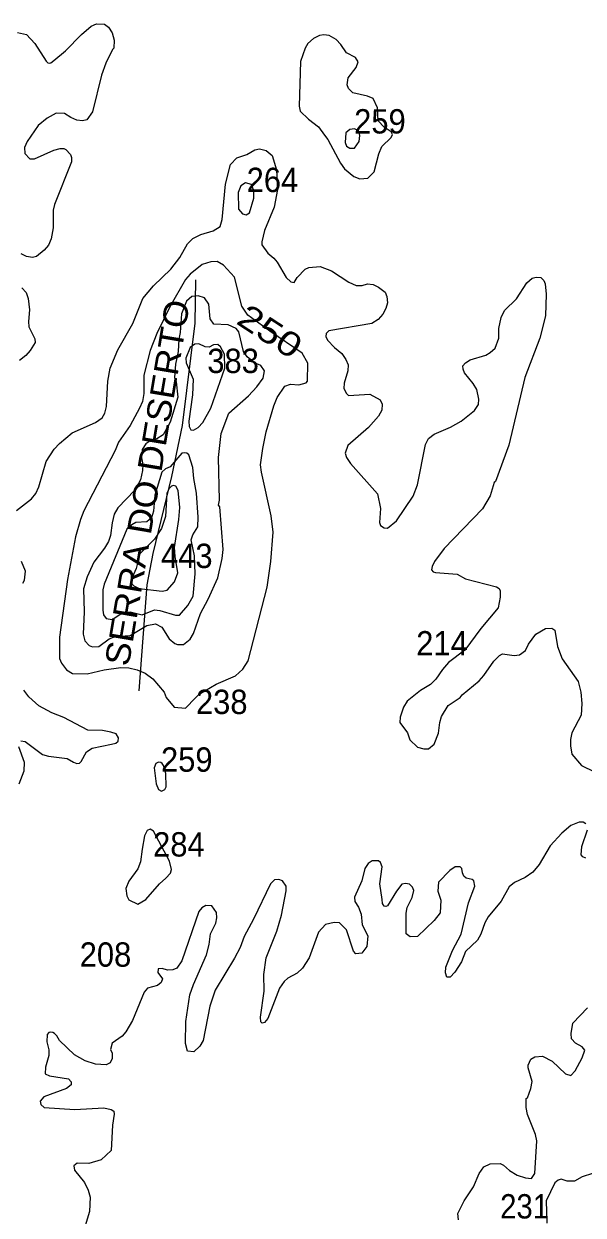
# Model space of a CAD drawing. Extents: x 499.9 to 555.3, y 9281.5 to 9336.8.
# Drawn here: x 535.9 to 539.58, y 9318.05 to 9325.88 of the extents above; entities that cross this region are included whole.
import ezdxf
from ezdxf.enums import TextEntityAlignment as Align

# ---------------------------------------------------------------- set-up
doc = ezdxf.new("R2010")
doc.units = 0
doc.header["$LTSCALE"] = 0.064
for name, color, linetype, lineweight in [('1', 7, 'Continuous', 25), ('2', 7, 'Continuous', 13), ('26', 7, 'Continuous', 25)]:
    doc.layers.add(name, color=color, linetype=linetype, lineweight=lineweight)
doc.layers.add('21', color=7, linetype='Continuous')
doc.layers.add('61', color=7, linetype='Continuous')

msp = doc.modelspace()

# ---------------------------------------------------------------- linework, layer by layer
at = {"layer": '1'}
for points in [[(538.1075, 9325.105), (538.1104, 9325.1438), (538.1044, 9325.173), (538.0766, 9325.1884), (538.0451, 9325.1829), (538.0202, 9325.161), (538.0158, 9325.0983), (538.0231, 9325.0754), (538.0457, 9325.0607), (538.0772, 9325.0615)], [(537.4137, 9324.7335), (537.4151, 9324.7816), (537.3985, 9324.8219), (537.3591, 9324.8336), (537.3284, 9324.8145), (537.3105, 9324.7704), (537.3133, 9324.6612), (537.3399, 9324.6292), (537.3634, 9324.6238), (537.3859, 9324.6354)], [(537.527, 9322.3442), (537.541, 9322.5377), (537.5283, 9322.6451), (537.4639, 9322.9319), (537.4585, 9322.9801), (537.4725, 9323.0868), (537.4955, 9323.1977), (537.5456, 9323.3669), (537.5682, 9323.4218), (537.6183, 9323.4967), (537.655, 9323.509), (537.7098, 9323.5047), (537.7589, 9323.5189), (537.7671, 9323.5292), (537.7703, 9323.6486), (537.7323, 9323.7128), (537.5202, 9323.858), (537.3739, 9323.9625), (537.3345, 9324.0232), (537.2884, 9324.2127), (537.2148, 9324.2917), (537.1741, 9324.3172), (537.1312, 9324.3131), (537.0757, 9324.2966), (536.9952, 9324.2335), (536.965, 9324.1969), (536.8616, 9324.0186), (536.7771, 9323.842), (536.732, 9323.7318), (536.692, 9323.5689), (536.6909, 9323.4485), (536.6817, 9323.3971), (536.6638, 9323.3529), (536.6004, 9323.2388), (536.5257, 9323.1289), (536.5029, 9323.0741), (536.2965, 9322.6771), (536.274, 9322.6202), (536.2419, 9322.5063), (536.19, 9322.2257), (536.1374, 9321.8469), (536.1375, 9321.7061), (536.1506, 9321.6768), (536.1839, 9321.6328), (536.2219, 9321.6089), (536.3179, 9321.6059), (536.431, 9321.633), (536.5392, 9321.6472), (536.5917, 9321.6456), (536.6485, 9321.6336), (536.7007, 9321.6105), (536.7499, 9321.5725), (536.8247, 9321.4848), (536.8389, 9321.4498), (536.8917, 9321.3873), (536.965, 9321.3802), (537.0318, 9321.449), (537.0544, 9321.4727), (537.1663, 9321.5377), (537.2934, 9321.5937), (537.3415, 9321.6371), (537.3764, 9321.6913), (537.5011, 9322.1764)], [(536.7558, 9320.5728), (536.7324, 9320.5861), (536.714, 9320.5761), (536.6956, 9320.541), (536.6806, 9320.4541), (536.6703, 9320.3709), (536.6515, 9320.3238), (536.5926, 9320.2434), (536.5727, 9320.1963), (536.5794, 9320.1482), (536.5927, 9320.1212), (536.6515, 9320.0927), (536.7045, 9320.1231), (536.7946, 9320.226), (536.8367, 9320.2622), (536.8668, 9320.2952), (536.8728, 9320.3208), (536.8594, 9320.3756)]]:
    msp.add_lwpolyline(points, close=True, dxfattribs=at)
at = {"layer": '2'}
for points in [[(535.8616, 9325.822), (535.92, 9325.8084), (535.974, 9325.7498), (536.0492, 9325.6321), (536.0598, 9325.6227), (536.0701, 9325.6203), (536.0807, 9325.6227), (536.1006, 9325.6384), (536.1766, 9325.7019), (536.2808, 9325.8078), (536.3445, 9325.862), (536.3808, 9325.8784), (536.4329, 9325.8763), (536.4582, 9325.8573), (536.4826, 9325.8201), (536.4967, 9325.7717), (536.4937, 9325.7176), (536.4845, 9325.7102), (536.4421, 9325.6198)], [(536.4421, 9325.6198), (536.4137, 9325.54), (536.3536, 9325.2999), (536.3169, 9325.2477), (536.2876, 9325.2411), (536.2504, 9325.2455)], [(536.2504, 9325.2455), (536.2106, 9325.2617), (536.1695, 9325.2898), (536.1152, 9325.2912), (536.0568, 9325.2573), (535.9957, 9325.2091), (535.9242, 9325.1054), (535.9073, 9325.066), (535.9088, 9325.0256), (535.9411, 9324.9914), (535.9716, 9324.9917), (536.1, 9325.048), (536.1412, 9325.0595), (536.1658, 9325.0593), (536.1787, 9325.0529), (536.2083, 9325.0203), (536.2166, 9324.9997), (536.2168, 9324.972), (536.105, 9324.6902), (536.096, 9324.653), (536.0958, 9324.5384), (536.082, 9324.4644), (536.064, 9324.4246), (536.0364, 9324.3905), (535.9865, 9324.3485), (535.9584, 9324.3435), (535.9203, 9324.35), (535.8843, 9324.3668)], [(537.1471, 9324.5188), (537.1939, 9324.5473), (537.2059, 9324.5923), (537.2289, 9324.8254), (537.2605, 9324.9532), (537.3037, 9324.9968), (537.3683, 9325.0196), (537.4217, 9325.0506), (537.4524, 9325.0569), (537.4945, 9325.0464), (537.5358, 9325.0126), (537.5637, 9324.9188), (537.5694, 9324.7887), (537.5476, 9324.6736), (537.4838, 9324.52), (537.4666, 9324.4453), (537.4675, 9324.425), (537.5072, 9324.371), (537.5465, 9324.3388), (537.5671, 9324.3124), (537.6261, 9324.2121), (537.6576, 9324.1822), (537.6787, 9324.1782), (537.6992, 9324.2118), (537.7512, 9324.266), (537.7752, 9324.2767), (537.8505, 9324.2841), (537.9255, 9324.2545), (538.0386, 9324.1814), (538.0879, 9324.1592), (538.1268, 9324.1589), (538.1619, 9324.1696), (538.1984, 9324.1658), (538.235, 9324.1474), (538.278, 9324.1154), (538.2897, 9324.0867), (538.2922, 9324.0457), (538.2826, 9324.0076), (538.2635, 9323.9694), (538.2319, 9323.9354), (538.1904, 9323.909), (537.9085, 9323.8614), (537.8904, 9323.8432), (537.8869, 9323.8235), (537.8982, 9323.7999), (537.9442, 9323.751), (537.9934, 9323.7107), (538.0188, 9323.6726), (538.0337, 9323.6368), (538.0327, 9323.597), (538.0073, 9323.5173), (538.0061, 9323.4824), (538.0228, 9323.4479), (538.0369, 9323.4363), (538.1774, 9323.4436), (538.2458, 9323.4072), (538.2585, 9323.3779), (538.2554, 9323.3391), (538.2329, 9323.3003), (538.1684, 9323.2263), (538.0316, 9323.1063), (538.0156, 9323.0556), (538.0235, 9323.0272), (538.0494, 9322.9892), (538.2284, 9322.7883), (538.2477, 9322.6928), (538.2416, 9322.5999), (538.248, 9322.5817), (538.2718, 9322.5657), (538.2941, 9322.5634), (538.3522, 9322.6113), (538.4613, 9322.7732), (538.4912, 9322.8488), (538.5434, 9323.1145), (538.5626, 9323.1537), (538.599, 9323.1813), (538.7077, 9323.2284), (538.7767, 9323.2663), (538.8644, 9323.3369), (538.8908, 9323.3767), (538.8928, 9323.412), (538.8795, 9323.4742), (538.8562, 9323.5138), (538.7999, 9323.5842), (538.7902, 9323.6076), (538.7892, 9323.63), (538.8059, 9323.6513), (538.836, 9323.6696), (538.9392, 9323.7007), (538.9687, 9323.7179), (539.0015, 9323.7477), (539.0258, 9323.8129), (539.026, 9323.8763), (539.0395, 9323.9486), (539.0633, 9323.9952)], [(536.8685, 9324.2664), (536.9272, 9324.3433), (536.9789, 9324.4333), (537.0137, 9324.4684), (537.0653, 9324.4935), (537.1471, 9324.5188)], [(535.8537, 9322.6796), (535.9521, 9322.756), (535.9808, 9322.791), (536.0019, 9322.8362), (536.0498, 9323.0016), (536.1012, 9323.0828), (536.136, 9323.1197), (536.2208, 9323.1898), (536.3728, 9323.258), (536.4182, 9323.2897), (536.4348, 9323.3184), (536.4458, 9323.3637), (536.454, 9323.5293), (536.471, 9323.616), (536.5205, 9323.7362), (536.6195, 9323.9088), (536.684, 9324.0727), (536.7538, 9324.1561), (536.8685, 9324.2664)], [(535.8893, 9324.1441), (535.9169, 9324.1132), (535.9307, 9324.0726), (535.9398, 9323.9987), (535.9322, 9323.9223), (535.9363, 9323.8864), (535.9757, 9323.8085), (535.9759, 9323.7849), (535.9447, 9323.7306), (535.916, 9323.6986), (535.8736, 9323.6657)], [(539.3006, 9324.2111), (539.3209, 9324.1918), (539.3299, 9324.1698), (539.3363, 9324.1006), (539.3315, 9323.9597), (539.2954, 9323.8122), (539.1966, 9323.5546), (539.091, 9323.1091), (539.0037, 9322.8697), (538.9954, 9322.8646), (538.9674, 9322.7763), (538.9183, 9322.6915), (538.6658, 9322.4299), (538.602, 9322.3442), (538.587, 9322.3109), (538.5833, 9322.2893), (538.5923, 9322.2776), (538.6079, 9322.2719), (538.7506, 9322.2613), (538.8057, 9322.2296), (539.0108, 9322.1773), (539.027, 9322.1676), (539.0334, 9322.151), (539.0344, 9322.1104), (539.021, 9322.0406), (538.9078, 9321.9044), (538.8005, 9321.7608), (538.6944, 9321.6801), (538.654, 9321.6351), (538.6106, 9321.5709), (538.5754, 9321.5356), (538.5105, 9321.4966), (538.4234, 9321.4264), (538.3977, 9321.3882), (538.3769, 9321.3216), (538.374, 9321.2853), (538.4253, 9321.2181), (538.4401, 9321.1719), (538.4901, 9321.1251), (538.5321, 9321.1128), (538.5622, 9321.1125), (538.6004, 9321.1438), (538.6281, 9321.2159), (538.6362, 9321.2859), (538.6491, 9321.3257), (538.6923, 9321.3973), (538.77, 9321.4503), (538.7832, 9321.4678), (538.8958, 9321.56), (538.9265, 9321.5947), (538.9911, 9321.6886), (539.0287, 9321.7262), (539.0491, 9321.7377), (539.1263, 9321.7268), (539.1617, 9321.7303), (539.1997, 9321.7594), (539.2206, 9321.8007), (539.2686, 9321.8672), (539.3326, 9321.9046), (539.3737, 9321.9064), (539.3939, 9321.8938), (539.4112, 9321.7858), (539.4407, 9321.7046), (539.546, 9321.5555), (539.564, 9321.4857), (539.5703, 9321.4108), (539.5655, 9321.3345), (539.506, 9321.2176), (539.4958, 9321.1753), (539.4956, 9321.1332), (539.5053, 9321.0791), (539.5695, 9321.0039), (539.6547, 9320.963)], [(539.0633, 9323.9952), (539.1411, 9324.0702), (539.2081, 9324.1751), (539.2451, 9324.2058), (539.2698, 9324.2132), (539.3006, 9324.2111)], [(535.8953, 9322.2028), (535.9058, 9322.222), (535.9142, 9322.2813), (535.8862, 9322.3452)], [(535.8831, 9321.1649), (535.9112, 9321.1624), (536.0245, 9321.0769), (536.0641, 9321.0648), (536.1874, 9321.0488), (536.2297, 9321.0251), (536.25, 9321.016), (536.2692, 9321.0189), (536.2796, 9321.0297), (536.3152, 9321.0926), (536.3509, 9321.1184), (536.4786, 9321.1447), (536.5062, 9321.1511), (536.5221, 9321.1637), (536.5253, 9321.1862), (536.5086, 9321.2111), (536.4739, 9321.2239), (536.4206, 9321.2334), (536.3225, 9321.2362), (536.166, 9321.3193), (536.0858, 9321.35), (536.0007, 9321.3962), (535.9357, 9321.4541), (535.9019, 9321.499)], [(535.8714, 9320.8833), (535.9048, 9320.9677), (535.9063, 9321.024), (535.8704, 9321.1261)], [(539.5962, 9320.6214), (539.5788, 9320.6314), (539.5528, 9320.6317), (539.4973, 9320.6084), (539.4385, 9320.5591), (539.3621, 9320.4761), (539.2905, 9320.354), (539.2496, 9320.3035), (539.1972, 9320.267), (539.1288, 9320.2351), (539.0921, 9320.2062), (539.0409, 9320.1131), (538.9545, 9320.0095), (538.9335, 9319.9706), (538.9062, 9319.8943), (538.8843, 9319.8568), (538.8065, 9319.7802), (538.7789, 9319.7128), (538.7363, 9319.6451), (538.7044, 9319.6136), (538.6832, 9319.6118), (538.6744, 9319.6403), (538.6777, 9319.6791), (538.7213, 9319.7883), (538.7776, 9319.895), (538.8262, 9320.1021), (538.8678, 9320.2115), (538.86, 9320.2454)], [(539.5962, 9320.3945), (539.5773, 9320.4024), (539.5659, 9320.417), (539.5713, 9320.4718), (539.6075, 9320.5815)], [(538.7816, 9320.3265), (538.7698, 9320.3375), (538.738, 9320.3371), (538.7035, 9320.3137), (538.6282, 9320.2362), (538.6234, 9320.178), (538.6441, 9320.1192), (538.6387, 9320.036), (538.5994, 9319.9857), (538.4894, 9319.8804), (538.4432, 9319.8773), (538.4164, 9319.8982), (538.4148, 9320.0342), (538.4214, 9320.07), (538.4561, 9320.1369), (538.4664, 9320.1828), (538.4569, 9320.2049), (538.4385, 9320.224), (538.4114, 9320.2291), (538.3879, 9320.224), (538.3513, 9320.1782), (538.2937, 9320.0815), (538.2824, 9320.0766), (538.272, 9320.0801), (538.2611, 9320.0978), (538.2571, 9320.1226), (538.2431, 9320.2252), (538.2586, 9320.3373), (538.2463, 9320.3669), (538.2329, 9320.3778), (538.193, 9320.3766), (538.1651, 9320.3594), (538.1433, 9320.3271), (538.1254, 9320.2458), (538.0759, 9320.1388), (538.0791, 9320.109), (538.1029, 9320.073), (538.1201, 9320.0262), (538.1269, 9319.9557), (538.1647, 9319.8852), (538.1581, 9319.8148), (538.1254, 9319.7713), (538.0844, 9319.7666), (538.0689, 9319.7837), (538.0235, 9319.9228), (537.9786, 9319.9694), (537.9429, 9319.9728), (537.8861, 9319.9586), (537.8403, 9319.9076), (537.7773, 9319.7405), (537.7346, 9319.672), (537.6986, 9319.6387), (537.6375, 9319.6049), (537.6143, 9319.5845), (537.5823, 9319.5408), (537.506, 9319.3411), (537.4844, 9319.3155), (537.4699, 9319.3111), (537.4594, 9319.3187), (537.4572, 9319.3487), (537.482, 9319.5208), (537.4806, 9319.6292), (537.495, 9319.7389), (537.5665, 9319.9141), (537.5967, 9320.019), (537.626, 9320.1792), (537.6262, 9320.2097), (537.6029, 9320.2463), (537.5779, 9320.2547), (537.5496, 9320.2527), (537.5232, 9320.2269), (537.4121, 9319.9937), (537.3504, 9319.8797), (537.3237, 9319.8074), (537.2884, 9319.7364), (537.1595, 9319.5263), (537.1242, 9319.4213), (537.0813, 9319.1954), (537.0593, 9319.1583), (537.0191, 9319.1215), (536.9775, 9319.1269), (536.9652, 9319.177), (536.9665, 9319.3212), (536.9936, 9319.497), (537.0168, 9319.5654), (537.1023, 9319.7597), (537.1207, 9319.8273), (537.1304, 9319.8974), (537.1651, 9319.9675), (537.1717, 9320.0031), (537.17, 9320.0378), (537.1391, 9320.0811), (537.098, 9320.0838), (537.0717, 9320.0682), (537.0536, 9320.0451)], [(538.86, 9320.2454), (538.8501, 9320.2547), (538.8113, 9320.2627), (538.7955, 9320.2753), (538.7857, 9320.2991), (538.7816, 9320.3265)], [(537.0536, 9320.0451), (536.9421, 9319.7192), (536.908, 9319.6727), (536.8828, 9319.6598), (536.8472, 9319.6579), (536.8129, 9319.6686)], [(536.8129, 9319.6686), (536.7853, 9319.6664), (536.7824, 9319.6439), (536.8132, 9319.6025), (536.8058, 9319.5774), (536.7802, 9319.5578), (536.7143, 9319.5402), (536.6931, 9319.5133), (536.6175, 9319.3277), (536.5728, 9319.2535), (536.5478, 9319.225), (536.483, 9319.179), (536.4732, 9319.1371), (536.4841, 9319.114), (536.4841, 9319.0769), (536.4691, 9319.0489), (536.4426, 9319.0357), (536.3731, 9319.041), (536.3067, 9319.0623), (536.2344, 9319.1014), (536.1379, 9319.1956), (536.1202, 9319.2271), (536.1039, 9319.2425), (536.0922, 9319.2491), (536.0788, 9319.2503), (536.0669, 9319.2496), (536.0549, 9319.2358), (536.0546, 9319.1865), (536.0671, 9319.1349), (536.0658, 9319.0967), (536.045, 9319.022), (536.0421, 9318.9773), (536.0707, 9318.9636), (536.1969, 9318.9447), (536.2128, 9318.9246), (536.2133, 9318.9043), (536.1839, 9318.8805), (536.0347, 9318.8256), (536.0105, 9318.7965), (536.0147, 9318.7761), (536.0364, 9318.7569), (536.2368, 9318.7427), (536.4278, 9318.7535), (536.476, 9318.7434), (536.4935, 9318.7312), (536.4968, 9318.713), (536.4858, 9318.64), (536.4768, 9318.474), (536.411, 9318.4109), (536.3302, 9318.388), (536.2537, 9318.3905), (536.2302, 9318.3731), (536.2363, 9318.3448), (536.3007, 9318.2626), (536.3253, 9318.2135), (536.3378, 9318.1656), (536.3346, 9318.0718), (536.3065, 9317.9773)], [(539.2623, 9319.0896), (539.3125, 9319.0941), (539.3751, 9319.0603), (539.4644, 9318.9764), (539.4986, 9318.9661), (539.5272, 9318.9973), (539.5727, 9319.0817), (539.591, 9319.1329), (539.5734, 9319.1547), (539.53, 9319.1777), (539.5021, 9319.2075), (539.5003, 9319.2431), (539.5118, 9319.3108), (539.6079, 9319.4105)], [(539.2357, 9318.8819), (539.2438, 9318.9272), (539.217, 9319.017), (539.2173, 9319.0345), (539.2344, 9319.0729), (539.2623, 9319.0896)], [(538.7604, 9318.0186), (538.7553, 9318.0583), (538.7975, 9318.1426), (538.8591, 9318.2341), (538.8959, 9318.3229), (538.9275, 9318.3652), (538.9679, 9318.386), (539.033, 9318.3873), (539.0562, 9318.3764), (539.0961, 9318.3416), (539.1452, 9318.3108), (539.1996, 9318.2939), (539.2407, 9318.2896), (539.2626, 9318.3217), (539.2739, 9318.5375), (539.2657, 9318.5789), (539.2126, 9318.7101), (539.2043, 9318.7553), (539.2058, 9318.8143), (539.2125, 9318.8189), (539.2357, 9318.8819)], [(539.6417, 9318.3226), (539.5735, 9318.2992), (539.5225, 9318.2721), (539.4745, 9318.2716), (539.4344, 9318.284), (539.416, 9318.2792), (539.3942, 9318.2608), (539.337, 9318.1415), (539.3396, 9317.9967)]]:
    msp.add_lwpolyline(points, dxfattribs=at)
for points in [[(538.1993, 9325.388), (538.1625, 9325.4029), (538.0656, 9325.4254), (538.0378, 9325.4526), (538.0274, 9325.4766), (538.0344, 9325.5235), (538.0872, 9325.5917), (538.1012, 9325.6277), (538.0837, 9325.6578), (538.0231, 9325.6883), (537.9867, 9325.7423), (537.9565, 9325.7743), (537.9103, 9325.801), (537.8756, 9325.8055), (537.846, 9325.8009), (537.8066, 9325.7828), (537.7703, 9325.7486), (537.7509, 9325.7183), (537.721, 9325.6309), (537.713, 9325.3381), (537.7188, 9325.3049), (537.7747, 9325.2512), (537.8402, 9325.201), (537.8792, 9325.1475), (537.9018, 9325.1171), (537.984, 9324.9634), (538.0107, 9324.9259), (538.0718, 9324.8746), (538.1116, 9324.859), (538.1634, 9324.8635), (538.2063, 9324.9046), (538.2352, 9325.0236), (538.2551, 9325.0724), (538.3182, 9325.1314), (538.3266, 9325.151), (538.3174, 9325.1675), (538.2711, 9325.1987), (538.2323, 9325.2406), (538.2266, 9325.3269)], [(537.2494, 9323.3196), (537.3786, 9323.4326), (537.435, 9323.4919), (537.4754, 9323.5491), (537.484, 9323.5977), (537.4612, 9323.6319), (537.4186, 9323.6492), (537.3697, 9323.6899), (537.3469, 9323.725), (537.315, 9323.8533), (537.2972, 9323.8761), (537.2449, 9323.9006), (537.1524, 9323.9054), (537.1273, 9323.9399), (537.1177, 9324.0355), (537.0892, 9324.0785), (537.0477, 9324.0917), (537.0064, 9324.0852), (536.972, 9324.0561), (536.9397, 9323.9731), (536.9299, 9323.8491), (536.9204, 9323.8062), (536.9171, 9323.725), (536.8996, 9323.6406), (536.892, 9323.5531), (536.9044, 9323.5262), (536.9154, 9323.425), (536.8649, 9323.2602), (536.8189, 9323.1773), (536.7773, 9323.15), (536.7383, 9323.1396), (536.7039, 9323.1172), (536.6807, 9323.0816), (536.677, 9323.0264), (536.6847, 9322.9825), (536.6833, 9322.9429), (536.6688, 9322.8808), (536.6317, 9322.8133), (536.5214, 9322.6981), (536.4972, 9322.6547), (536.4828, 9322.5981), (536.4731, 9322.5147), (536.4594, 9322.4749), (536.4328, 9322.4312), (536.3625, 9322.3409), (536.3185, 9322.2433), (536.2942, 9322.1645), (536.2997, 9322.0145), (536.2933, 9321.866), (536.3031, 9321.8241), (536.3322, 9321.7918), (536.3531, 9321.7827), (536.395, 9321.7861), (536.4627, 9321.8368), (536.5035, 9321.8524), (536.6011, 9321.8578), (536.7109, 9321.9244), (536.7675, 9321.9351), (536.8088, 9321.9128), (536.8568, 9321.8367), (536.894, 9321.8054), (536.9125, 9321.7986), (536.952, 9321.7987), (536.996, 9321.8334), (537.0176, 9321.8708), (537.0637, 9322.0021), (537.1139, 9322.0977), (537.1788, 9322.2376), (537.2071, 9322.3635), (537.2132, 9322.4231), (537.1908, 9322.7047), (537.1817, 9322.7142), (537.1878, 9322.7477), (537.183, 9323.0271), (537.1989, 9323.1862)], [(537.1316, 9323.3532), (537.2241, 9323.6159), (537.2226, 9323.7081), (537.1945, 9323.7553), (537.1787, 9323.7697), (537.1503, 9323.7686), (537.1197, 9323.753), (537.0948, 9323.7548), (537.0528, 9323.7747), (537.027, 9323.7736), (536.9966, 9323.752), (536.9682, 9323.6812), (536.9701, 9323.6506), (537.0158, 9323.5426), (537.011, 9323.4409), (536.9874, 9323.2666), (536.9889, 9323.2316), (536.9997, 9323.211), (537.0185, 9323.2074), (537.0477, 9323.2245), (537.0795, 9323.258)], [(536.9796, 9322.0563), (537.0167, 9322.1167), (537.0288, 9322.263), (537.0252, 9322.3817), (537.0034, 9322.4866), (537.0128, 9322.5195), (537.0473, 9322.573), (537.0492, 9322.6356), (537.0382, 9322.7931), (537.0192, 9322.8895), (537.0138, 9322.9619), (536.9873, 9323.0455), (536.9733, 9323.0555), (536.9567, 9323.0597), (536.9412, 9323.0556), (536.8648, 9322.9671), (536.8345, 9322.9537), (536.81, 9322.9315), (536.7643, 9322.7813), (536.7546, 9322.6762), (536.7419, 9322.6309), (536.7102, 9322.6056), (536.6388, 9322.5998), (536.6117, 9322.5861), (536.5793, 9322.5579), (536.4306, 9322.1948), (536.4207, 9322.1574), (536.4207, 9322.0252), (536.4269, 9321.9934), (536.4442, 9321.9694), (536.4835, 9321.9626), (536.5402, 9321.9997), (536.5694, 9322.0117), (536.6005, 9322.0129), (536.681, 9321.9942), (536.7612, 9322.0258), (536.7969, 9322.0226), (536.8996, 9321.9913), (536.9259, 9321.9911)], [(536.8116, 9322.149), (536.8451, 9322.1561), (536.8918, 9322.2112), (536.9142, 9322.2697), (536.8974, 9322.3765), (536.8919, 9322.4371), (536.9217, 9322.6211), (536.9283, 9322.7), (536.9174, 9322.8121), (536.9019, 9322.8407), (536.8868, 9322.8432), (536.8723, 9322.8392), (536.8569, 9322.8248), (536.8415, 9322.7931), (536.8345, 9322.6395), (536.8085, 9322.5617), (536.7607, 9322.4918), (536.6657, 9322.3944), (536.6401, 9322.2982), (536.6053, 9322.2204), (536.6056, 9322.2076), (536.6246, 9322.1836), (536.6601, 9322.1676)], [(536.8386, 9320.8646), (536.8366, 9320.9514), (536.8196, 9321.004), (536.8123, 9321.0177), (536.804, 9321.0235), (536.7884, 9321.0247), (536.771, 9321.0177), (536.759, 9320.9889), (536.7728, 9320.8823), (536.7868, 9320.847), (536.808, 9320.8349), (536.8303, 9320.8453)]]:
    msp.add_lwpolyline(points, close=True, dxfattribs=at)
at = {"layer": '26'}
msp.add_lwpolyline([(536.6601, 9321.4954), (536.7125, 9322.1901), (536.7529, 9322.3965), (536.8746, 9322.9034), (536.9461, 9323.2389), (537.0286, 9323.9099), (537.0341, 9324.1959)], dxfattribs=at)

# ---------------------------------------------------------------- texts
at = {"layer": '21'}
for s, width, p in [('259', 0.95, (538.0739, 9325.1575)), ('264', 0.95, (537.3671, 9324.7726)), ('383', 0.95, (537.1086, 9323.5831)), ('443', 0.95, (536.804, 9322.3016)), ('214', 0.95, (538.4819, 9321.727)), ('238', 0.95, (537.0339, 9321.342)), ('259', 0.95, (536.804, 9320.9628)), ('284', 0.95, (536.7523, 9320.4054)), ('208', 0.95, (536.2696, 9319.6814)), ('231', 0.9, (539.0336, 9318.0264))]:
    msp.add_text(s, height=0.16, dxfattribs=dict(at, width=width)).set_placement(p)
at = {"layer": '26', "width": 1.1}
msp.add_text('SERRA DO DESERTO', height=0.16, rotation=80.46, dxfattribs=at).set_placement((536.793, 9322.8494), align=Align.CENTER)
at = {"layer": '61', "width": 1.25}
msp.add_text('250', height=0.16, rotation=326.889, dxfattribs=at).set_placement((537.4773, 9323.7905), align=Align.CENTER)

doc.saveas('drawing.dxf')
